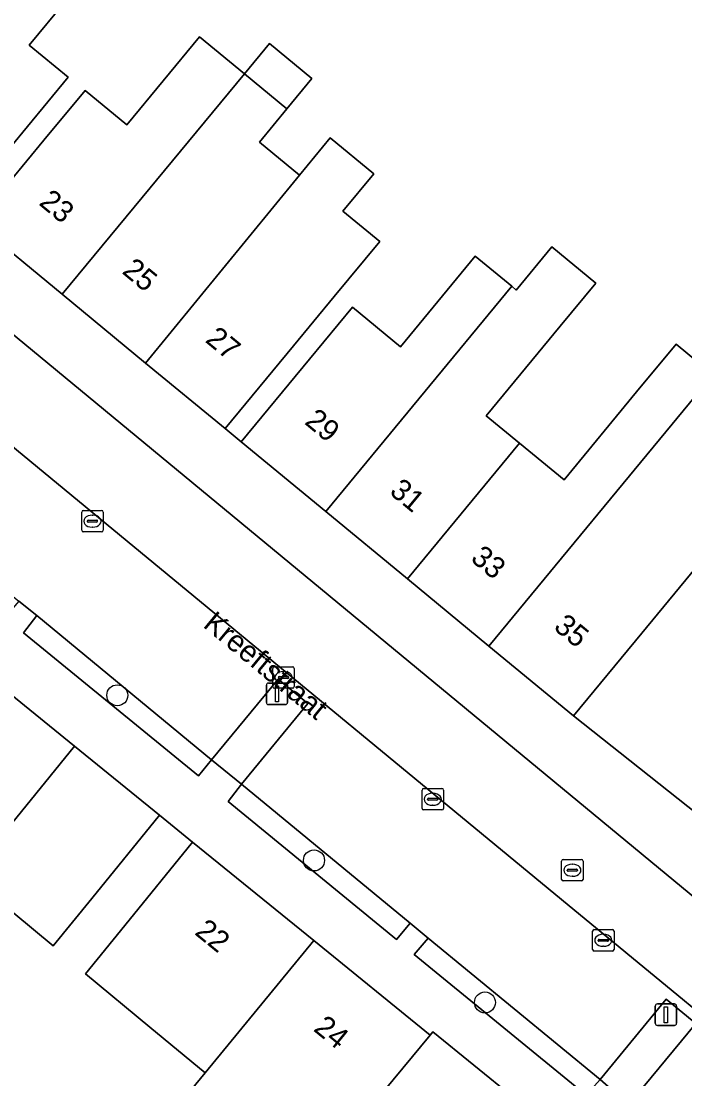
# Model space of a CAD drawing. Extents: x 160157 to 160921, y 381516 to 382045.
# Drawn here: x 160384.18 to 160415.11, y 381874.84 to 381924.15 of the extents above; entities that cross this region are included whole.
import ezdxf

# ---------------------------------------------------------------- set-up
doc = ezdxf.new("R2010")
doc.units = 0
for name, color, linetype in [('IMGEO_Boom', 7, 'Continuous'), ('IMGEO_Erf', 7, 'Continuous'), ('IMGEO_Groenvoorziening', 7, 'Continuous'), ('IMGEO_Haag', 7, 'Continuous'), ('IMGEO_Kolk', 7, 'Continuous'), ('IMGEO_Lichtmast', 7, 'Continuous'), ('IMGEO_Openbare_ruimte_label', 7, 'Continuous'), ('IMGEO_Pand', 7, 'Continuous'), ('IMGEO_Pand_nummerreeks', 7, 'Continuous'), ('IMGEO_Parkeervlak_open', 7, 'Continuous'), ('IMGEO_Rijbaan_lokaal_open', 7, 'Continuous'), ('IMGEO_Rioolput', 7, 'Continuous'), ('IMGEO_Voetpad_open', 7, 'Continuous')]:
    doc.layers.add(name, color=color, linetype=linetype)

msp = doc.modelspace()

# ---------------------------------------------------------------- linework, layer by layer
at = {"layer": 'IMGEO_Boom'}
for centre in [(160388.664, 381892.719), (160397.828, 381885.021), (160405.793, 381878.398)]:
    msp.add_circle(centre, 0.489, dxfattribs=at)
at = {"layer": 'IMGEO_Erf'}
for points in [[(160388.004, 381927.207), (160384.559, 381923.033), (160386.378, 381921.531), (160384.485, 381919.238), (160381.302, 381915.381)], [(160382.063, 381914.747), (160385.247, 381918.603), (160387.162, 381920.924), (160389.104, 381919.321), (160392.491, 381923.425), (160394.587, 381921.695), (160395.757, 381923.113), (160397.734, 381921.482), (160396.563, 381920.064), (160395.281, 381918.511), (160397.145, 381916.972), (160398.578, 381918.708), (160400.61, 381917.031), (160399.177, 381915.295), (160400.89, 381913.881), (160398.765, 381911.308), (160396.869, 381909.012), (160393.686, 381905.155), (160394.442, 381904.531), (160397.625, 381908.388), (160399.624, 381910.811), (160401.852, 381908.971), (160405.337, 381913.194), (160407.043, 381911.786), (160407.254, 381911.612), (160408.914, 381913.623), (160410.959, 381911.936), (160409.299, 381909.924), (160405.857, 381905.753), (160407.403, 381904.477), (160409.479, 381902.763), (160412.86, 381906.861), (160414.695, 381909.085), (160416.421, 381907.661)], [(160417.933, 381901.48), (160413.096, 381895.619), (160409.913, 381891.762), (160417.865, 381885.448)], [(160391.319, 381873.365), (160392.756, 381875.117), (160390.176, 381877.25), (160387.177, 381879.729), (160389.017, 381881.993), (160392.17, 381885.873), (160390.625, 381887.128), (160387.472, 381883.248), (160385.681, 381881.045), (160383.841, 381882.565)]]:
    msp.add_lwpolyline(points, dxfattribs=at)
at = {"layer": 'IMGEO_Groenvoorziening'}
for points in [[(160384.91, 381896.435), (160384.293, 381895.629), (160392.443, 381888.958), (160393.059, 381889.711)], [(160394.443, 381888.579), (160393.831, 381887.769), (160401.665, 381881.336), (160402.306, 381882.102)], [(160403.147, 381881.401), (160402.489, 381880.641), (160410.509, 381874.071), (160411.165, 381874.813)]]:
    msp.add_lwpolyline(points, close=True, dxfattribs=at)
at = {"layer": 'IMGEO_Haag'}
for points in [[(160384.91, 381896.435), (160384.293, 381895.629), (160392.443, 381888.958), (160393.059, 381889.711)], [(160394.443, 381888.579), (160393.831, 381887.769), (160401.665, 381881.336), (160402.306, 381882.102)], [(160403.147, 381881.401), (160402.489, 381880.641), (160410.509, 381874.071), (160411.165, 381874.813)]]:
    msp.add_lwpolyline(points, close=True, dxfattribs=at)
at = {"layer": 'IMGEO_Kolk'}
for p, q in [((160387.004, 381900.411), (160387.004, 381901.263)), ((160387.079, 381901.337), (160387.931, 381901.337)), ((160387.306, 381900.88), (160387.704, 381900.88)), ((160387.492, 381901.117), (160387.517, 381901.117)), ((160388.005, 381901.263), (160388.005, 381900.411)), ((160387.263, 381900.831), (160387.263, 381900.843)), ((160387.701, 381900.794), (160387.303, 381900.794)), ((160387.515, 381900.557), (160387.49, 381900.557)), ((160387.747, 381900.843), (160387.747, 381900.831)), ((160387.931, 381900.337), (160387.079, 381900.337)), ((160395.907, 381893.123), (160395.907, 381893.975)), ((160395.982, 381894.049), (160396.834, 381894.049)), ((160396.908, 381893.975), (160396.908, 381893.123)), ((160396.166, 381893.543), (160396.166, 381893.555)), ((160396.604, 381893.506), (160396.206, 381893.506)), ((160396.209, 381893.592), (160396.607, 381893.592)), ((160396.395, 381893.829), (160396.42, 381893.829)), ((160396.65, 381893.555), (160396.65, 381893.543)), ((160396.834, 381893.049), (160395.982, 381893.049)), ((160396.418, 381893.269), (160396.393, 381893.269)), ((160402.86, 381887.447), (160402.86, 381888.299)), ((160402.935, 381888.373), (160403.787, 381888.373)), ((160403.348, 381888.153), (160403.373, 381888.153)), ((160403.861, 381888.299), (160403.861, 381887.447)), ((160403.119, 381887.867), (160403.119, 381887.879)), ((160403.557, 381887.83), (160403.159, 381887.83)), ((160403.162, 381887.916), (160403.56, 381887.916)), ((160403.371, 381887.593), (160403.346, 381887.593)), ((160403.603, 381887.879), (160403.603, 381887.867)), ((160403.787, 381887.373), (160402.935, 381887.373)), ((160410.806, 381880.87), (160410.806, 381881.722)), ((160410.881, 381881.796), (160411.733, 381881.796)), ((160411.807, 381881.722), (160411.807, 381880.87)), ((160411.065, 381881.29), (160411.065, 381881.302)), ((160411.503, 381881.253), (160411.105, 381881.253)), ((160411.108, 381881.339), (160411.506, 381881.339)), ((160411.294, 381881.576), (160411.319, 381881.576)), ((160411.549, 381881.302), (160411.549, 381881.29)), ((160411.733, 381880.796), (160410.881, 381880.796)), ((160411.317, 381881.016), (160411.292, 381881.016))]:
    msp.add_line(p, q, dxfattribs=at)
for points in [[(160387.004, 381900.411), (160387.004, 381901.263)], [(160387.079, 381901.337), (160387.931, 381901.337)], [(160388.005, 381901.263), (160388.005, 381900.411)], [(160387.931, 381900.337), (160387.079, 381900.337)], [(160395.907, 381893.123), (160395.907, 381893.975)], [(160395.982, 381894.049), (160396.834, 381894.049)], [(160396.908, 381893.975), (160396.908, 381893.123)], [(160396.834, 381893.049), (160395.982, 381893.049)], [(160402.86, 381887.447), (160402.86, 381888.299)], [(160402.935, 381888.373), (160403.787, 381888.373)], [(160403.861, 381888.299), (160403.861, 381887.447)], [(160403.787, 381887.373), (160402.935, 381887.373)], [(160410.806, 381880.87), (160410.806, 381881.722)], [(160410.881, 381881.796), (160411.733, 381881.796)], [(160411.807, 381881.722), (160411.807, 381880.87)], [(160411.733, 381880.796), (160410.881, 381880.796)]]:
    msp.add_lwpolyline(points, dxfattribs=at)
for centre, radius, start, end in [((160387.081, 381901.261), 0.0765, 91.552, 178.448), ((160387.081, 381901.261), 0.0765, 91.552, 178.448), ((160387.303, 381900.84), 0.0403, 85.8775, 175.7526), ((160387.708, 381900.842), 0.0386, 1.7309, 96.639), ((160387.929, 381901.261), 0.0765, 1.552, 88.448), ((160387.929, 381901.261), 0.0765, 1.552, 88.448), ((160387.081, 381900.413), 0.0765, 181.552, 268.448), ((160387.081, 381900.413), 0.0765, 181.552, 268.448), ((160387.3, 381900.83), 0.0366, 178.938, 274.7102), ((160387.704, 381900.837), 0.043, 264.8664, 352.4533), ((160387.929, 381900.413), 0.0765, 271.552, 358.448), ((160387.929, 381900.413), 0.0765, 271.552, 358.448), ((160395.984, 381893.973), 0.0765, 91.552, 178.448), ((160395.984, 381893.973), 0.0765, 91.552, 178.448), ((160396.832, 381893.973), 0.0765, 1.552, 88.448), ((160396.832, 381893.973), 0.0765, 1.552, 88.448), ((160396.206, 381893.552), 0.0403, 85.8775, 175.7526), ((160396.203, 381893.542), 0.0366, 178.938, 274.7102), ((160396.607, 381893.549), 0.043, 264.8664, 352.4533), ((160396.611, 381893.554), 0.0386, 1.7309, 96.639), ((160395.984, 381893.125), 0.0765, 181.552, 268.448), ((160395.984, 381893.125), 0.0765, 181.552, 268.448), ((160396.832, 381893.125), 0.0765, 271.552, 358.448), ((160396.832, 381893.125), 0.0765, 271.552, 358.448), ((160402.937, 381888.297), 0.0765, 91.552, 178.448), ((160402.937, 381888.297), 0.0765, 91.552, 178.448), ((160403.785, 381888.297), 0.0765, 1.552, 88.448), ((160403.785, 381888.297), 0.0765, 1.552, 88.448), ((160403.159, 381887.876), 0.0403, 85.8775, 175.7526), ((160403.156, 381887.866), 0.0366, 178.938, 274.7102), ((160403.56, 381887.873), 0.043, 264.8664, 352.4533), ((160403.564, 381887.878), 0.0386, 1.7309, 96.639), ((160402.937, 381887.449), 0.0765, 181.552, 268.448), ((160402.937, 381887.449), 0.0765, 181.552, 268.448), ((160403.785, 381887.449), 0.0765, 271.552, 358.448), ((160403.785, 381887.449), 0.0765, 271.552, 358.448), ((160410.883, 381881.72), 0.0765, 91.552, 178.448), ((160410.883, 381881.72), 0.0765, 91.552, 178.448), ((160411.731, 381881.72), 0.0765, 1.552, 88.448), ((160411.731, 381881.72), 0.0765, 1.552, 88.448), ((160411.105, 381881.299), 0.0403, 85.8775, 175.7526), ((160411.102, 381881.289), 0.0366, 178.938, 274.7102), ((160411.506, 381881.296), 0.043, 264.8664, 352.4533), ((160411.51, 381881.301), 0.0386, 1.7309, 96.639), ((160410.883, 381880.872), 0.0765, 181.552, 268.448), ((160410.883, 381880.872), 0.0765, 181.552, 268.448), ((160411.731, 381880.872), 0.0765, 271.552, 358.448), ((160411.731, 381880.872), 0.0765, 271.552, 358.448)]:
    msp.add_arc(centre, radius, start, end, dxfattribs=at)
for centre, major_axis, ratio, start_param, end_param in [((160387.491, 381900.837), (-0.387, 0.002), 0.722429, 4.712389, 7.853982), ((160387.516, 381900.837), (-0.39, 0.002), 0.717154, 1.570796, 4.712389), ((160396.394, 381893.549), (-0.387, 0.002), 0.722429, 4.712389, 7.853982), ((160396.419, 381893.549), (-0.39, 0.002), 0.717154, 1.570796, 4.712389), ((160403.347, 381887.873), (-0.387, 0.002), 0.722429, 4.712389, 7.853982), ((160403.372, 381887.873), (-0.39, 0.002), 0.717154, 1.570796, 4.712389), ((160411.293, 381881.296), (-0.387, 0.002), 0.722429, 4.712389, 7.853982), ((160411.318, 381881.296), (-0.39, 0.002), 0.717154, 1.570796, 4.712389)]:
    msp.add_ellipse(centre, major_axis=major_axis, ratio=ratio, start_param=start_param, end_param=end_param, dxfattribs=at)
at = {"layer": 'IMGEO_Lichtmast'}
for p, q in [((160395.607, 381892.385), (160395.607, 381893.185)), ((160395.607, 381893.185), (160395.607, 381892.385)), ((160395.707, 381893.285), (160396.497, 381893.285)), ((160396.497, 381893.285), (160395.707, 381893.285)), ((160396.597, 381893.185), (160396.597, 381892.385)), ((160396.597, 381892.385), (160396.597, 381893.185)), ((160396.497, 381892.285), (160395.707, 381892.285)), ((160395.707, 381892.285), (160396.497, 381892.285)), ((160413.728, 381877.426), (160413.728, 381878.226)), ((160413.728, 381878.226), (160413.728, 381877.426)), ((160413.828, 381878.326), (160414.618, 381878.326)), ((160414.618, 381878.326), (160413.828, 381878.326)), ((160414.718, 381878.226), (160414.718, 381877.426)), ((160414.718, 381877.426), (160414.718, 381878.226)), ((160414.618, 381877.326), (160413.828, 381877.326)), ((160413.828, 381877.326), (160414.618, 381877.326))]:
    msp.add_line(p, q, dxfattribs=at)
for points in [[(160396.027, 381893.16), (160396.177, 381893.16), (160396.177, 381892.41), (160396.027, 381892.41), (160396.027, 381893.16)], [(160414.148, 381878.201), (160414.298, 381878.201), (160414.298, 381877.451), (160414.148, 381877.451), (160414.148, 381878.201)]]:
    msp.add_lwpolyline(points, dxfattribs=at)
for centre, start, end in [((160395.707, 381893.185), 90, 180), ((160395.707, 381893.185), 90, 180), ((160396.497, 381893.185), 0, 90), ((160396.497, 381893.185), 360, 90), ((160395.707, 381892.385), 180, 270), ((160395.707, 381892.385), 180, 270), ((160396.497, 381892.385), 270, 0), ((160396.497, 381892.385), 270, 0), ((160413.828, 381878.226), 90, 180), ((160413.828, 381878.226), 90, 180), ((160414.618, 381878.226), 0, 90), ((160414.618, 381878.226), 360, 90), ((160413.828, 381877.426), 180, 270), ((160413.828, 381877.426), 180, 270), ((160414.618, 381877.426), 270, 0), ((160414.618, 381877.426), 270, 0)]:
    msp.add_arc(centre, 0.1, start, end, dxfattribs=at)
at = {"layer": 'IMGEO_Pand'}
for points in [[(160377.373, 381918.624), (160381.302, 381915.381), (160384.485, 381919.238), (160386.378, 381921.531), (160384.559, 381923.033), (160388.004, 381927.207), (160385.894, 381928.949)], [(160386.102, 381911.413), (160394.587, 381921.695), (160392.491, 381923.425), (160389.104, 381919.321), (160387.162, 381920.924), (160385.247, 381918.603), (160382.063, 381914.747)], [(160394.587, 381921.695), (160396.563, 381920.064), (160397.734, 381921.482), (160395.757, 381923.113)], [(160386.102, 381911.413), (160389.982, 381908.211), (160397.145, 381916.972), (160395.281, 381918.511), (160396.563, 381920.064), (160394.587, 381921.695)], [(160400.89, 381913.881), (160399.177, 381915.295), (160400.61, 381917.031), (160398.578, 381918.708), (160397.145, 381916.972), (160389.982, 381908.211), (160393.686, 381905.155), (160396.869, 381909.012), (160398.765, 381911.308)], [(160398.377, 381901.283), (160407.043, 381911.786), (160405.337, 381913.194), (160401.852, 381908.971), (160399.624, 381910.811), (160397.625, 381908.388), (160394.442, 381904.531)], [(160398.377, 381901.283), (160402.178, 381898.146), (160407.403, 381904.477), (160405.857, 381905.753), (160409.299, 381909.924), (160410.959, 381911.936), (160408.914, 381913.623), (160407.254, 381911.612), (160407.043, 381911.786)], [(160415.621, 381906.692), (160416.421, 381907.661), (160414.695, 381909.085), (160412.86, 381906.861), (160409.479, 381902.763), (160407.403, 381904.477), (160402.178, 381898.146), (160405.98, 381895.008)], [(160415.621, 381906.692), (160405.98, 381895.008), (160409.913, 381891.762), (160413.096, 381895.619), (160417.933, 381901.48), (160416.16, 381902.943), (160417.782, 381904.909)], [(160386.663, 381890.347), (160382.746, 381893.53), (160377.815, 381887.462), (160379.813, 381885.812), (160376.38, 381881.656), (160378.309, 381880.062)], [(160386.663, 381890.347), (160378.309, 381880.062), (160380.368, 381878.361), (160383.841, 381882.565), (160385.681, 381881.045), (160387.472, 381883.248), (160390.625, 381887.128)], [(160397.816, 381881.285), (160392.17, 381885.873), (160389.017, 381881.993), (160387.177, 381879.729), (160390.176, 381877.25), (160392.756, 381875.117)], [(160403.237, 381876.879), (160397.816, 381881.285), (160392.756, 381875.117), (160391.319, 381873.365), (160391.596, 381873.136), (160393.693, 381871.403), (160392.421, 381869.865), (160395.405, 381867.399), (160398.149, 381870.719)], [(160409.099, 381872.362), (160403.357, 381877.028), (160403.237, 381876.879), (160398.149, 381870.719), (160401.714, 381867.774), (160399.934, 381865.619), (160402.067, 381863.857)]]:
    msp.add_lwpolyline(points, close=True, dxfattribs=at)
at = {"layer": 'IMGEO_Parkeervlak_open'}
for points in [[(160389.742, 381899.391), (160371.41, 381914.519)], [(160370.367, 381913.255), (160367.984, 381910.381), (160374.618, 381904.875), (160377.745, 381908.664), (160379.141, 381907.511), (160376.001, 381903.706), (160384.075, 381897.114), (160384.91, 381896.435), (160393.059, 381889.711), (160396.159, 381893.468), (160397.538, 381892.33), (160394.443, 381888.579), (160402.306, 381882.102), (160403.147, 381881.401), (160411.165, 381874.813), (160414.244, 381878.544), (160415.611, 381877.416), (160412.497, 381873.643), (160416.7, 381870.278), (160419.053, 381873.08)], [(160420.73, 381873.107), (160421.079, 381873.531), (160409.362, 381883.2), (160389.742, 381899.391)]]:
    msp.add_lwpolyline(points, dxfattribs=at)
at = {"layer": 'IMGEO_Rijbaan_lokaal_open'}
for points in [[(160424.697, 381875.722), (160372.344, 381919.004), (160361.944, 381920.939), (160361.815, 381920.44)], [(160371.41, 381914.519), (160389.742, 381899.391), (160409.362, 381883.2), (160421.079, 381873.531), (160420.73, 381873.107), (160425.014, 381863.084), (160439.434, 381851.118), (160468.894, 381826.952), (160479.902, 381818.437)]]:
    msp.add_lwpolyline(points, dxfattribs=at)
at = {"layer": 'IMGEO_Rioolput'}
for p, q in [((160409.366, 381884.137), (160409.366, 381884.989)), ((160409.441, 381885.063), (160410.293, 381885.063)), ((160409.668, 381884.606), (160410.066, 381884.606)), ((160409.854, 381884.843), (160409.879, 381884.843)), ((160410.367, 381884.989), (160410.367, 381884.137)), ((160409.625, 381884.557), (160409.625, 381884.569)), ((160410.063, 381884.52), (160409.665, 381884.52)), ((160409.877, 381884.283), (160409.852, 381884.283)), ((160410.109, 381884.569), (160410.109, 381884.557)), ((160410.293, 381884.063), (160409.441, 381884.063))]:
    msp.add_line(p, q, dxfattribs=at)
for points in [[(160409.366, 381884.137), (160409.366, 381884.989)], [(160409.441, 381885.063), (160410.293, 381885.063)], [(160410.367, 381884.989), (160410.367, 381884.137)], [(160410.293, 381884.063), (160409.441, 381884.063)]]:
    msp.add_lwpolyline(points, dxfattribs=at)
for centre, radius, start, end in [((160409.443, 381884.987), 0.0765, 91.552, 178.448), ((160409.443, 381884.987), 0.0765, 91.552, 178.448), ((160409.665, 381884.566), 0.0403, 85.8775, 175.7526), ((160410.07, 381884.568), 0.0386, 1.7309, 96.639), ((160410.291, 381884.987), 0.0765, 1.552, 88.448), ((160410.291, 381884.987), 0.0765, 1.552, 88.448), ((160409.443, 381884.139), 0.0765, 181.552, 268.448), ((160409.443, 381884.139), 0.0765, 181.552, 268.448), ((160409.662, 381884.556), 0.0366, 178.938, 274.7102), ((160410.066, 381884.563), 0.043, 264.8664, 352.4533), ((160410.291, 381884.139), 0.0765, 271.552, 358.448), ((160410.291, 381884.139), 0.0765, 271.552, 358.448)]:
    msp.add_arc(centre, radius, start, end, dxfattribs=at)
for centre, major_axis, ratio, start_param, end_param in [((160409.853, 381884.563), (-0.387, 0.002), 0.722429, 4.712389, 7.853982), ((160409.878, 381884.563), (-0.39, 0.002), 0.717154, 1.570796, 4.712389)]:
    msp.add_ellipse(centre, major_axis=major_axis, ratio=ratio, start_param=start_param, end_param=end_param, dxfattribs=at)
at = {"layer": 'IMGEO_Voetpad_open'}
for points in [[(160417.865, 381885.448), (160409.913, 381891.762), (160405.98, 381895.008), (160402.178, 381898.146), (160398.377, 381901.283), (160394.442, 381904.531), (160393.686, 381905.155), (160389.982, 381908.211), (160386.102, 381911.413), (160382.063, 381914.747), (160381.302, 381915.381), (160377.373, 381918.624), (160373.586, 381921.749), (160369.799, 381924.874), (160365.87, 381928.117), (160356.601, 381935.838), (160348.017, 381942.896), (160343.315, 381946.762), (160338.557, 381950.675), (160333.919, 381954.488), (160329.267, 381958.313), (160324.402, 381962.313), (160323.63, 381962.943), (160319.596, 381966.674)], [(160361.944, 381920.939), (160372.344, 381919.004), (160424.697, 381875.722), (160428.691, 381866.326)], [(160416.045, 381869.475), (160411.927, 381872.893), (160412.497, 381873.643), (160411.165, 381874.813), (160410.509, 381874.071), (160402.489, 381880.641), (160403.147, 381881.401), (160402.306, 381882.102), (160401.665, 381881.336), (160393.831, 381887.769), (160394.443, 381888.579), (160393.059, 381889.711), (160392.443, 381888.958), (160384.293, 381895.629), (160384.91, 381896.435), (160384.075, 381897.114), (160383.445, 381896.356), (160375.422, 381902.987), (160376.001, 381903.706), (160374.618, 381904.875), (160374.026, 381904.114), (160367.386, 381909.636), (160367.984, 381910.381), (160370.367, 381913.255)], [(160362.436, 381910.191), (160366.268, 381907.024), (160370.1, 381903.857), (160373.931, 381900.692), (160374.925, 381899.885), (160378.829, 381896.713), (160382.746, 381893.53), (160386.663, 381890.347), (160390.625, 381887.128), (160392.17, 381885.873), (160397.816, 381881.285), (160403.237, 381876.879), (160403.357, 381877.028), (160409.099, 381872.362), (160414.314, 381868.125), (160414.939, 381867.617), (160414.72, 381867.351), (160416.323, 381866.023)]]:
    msp.add_lwpolyline(points, dxfattribs=at)
for points in [[(160397.538, 381892.33), (160396.159, 381893.468), (160393.059, 381889.711), (160394.443, 381888.579)], [(160415.611, 381877.416), (160414.244, 381878.544), (160411.165, 381874.813), (160412.497, 381873.643)]]:
    msp.add_lwpolyline(points, close=True, dxfattribs=at)

# ---------------------------------------------------------------- texts
at = {"layer": 'IMGEO_Openbare_ruimte_label'}
msp.add_text('Kreeftstraat', height=1, rotation=320.4365, dxfattribs=at).set_placement((160392.612, 381895.935))
at = {"layer": 'IMGEO_Pand_nummerreeks'}
for s, rotation, p in [('23', 320.4685, (160384.967, 381915.618)), ('25', 320.4685, (160388.841, 381912.421)), ('27', 320.4659, (160392.716, 381909.223)), ('29', 320.4654, (160397.343, 381905.404)), ('31', 320.4654, (160401.298, 381902.14)), ('33', 320.4654, (160405.078, 381899.02)), ('35', 320.4654, (160408.946, 381895.828)), ('22', 320.9014, (160392.224, 381881.603)), ('24', 320.9014, (160397.76, 381877.104))]:
    msp.add_text(s, height=1, rotation=rotation, dxfattribs=at).set_placement(p)

doc.saveas('drawing.dxf')
